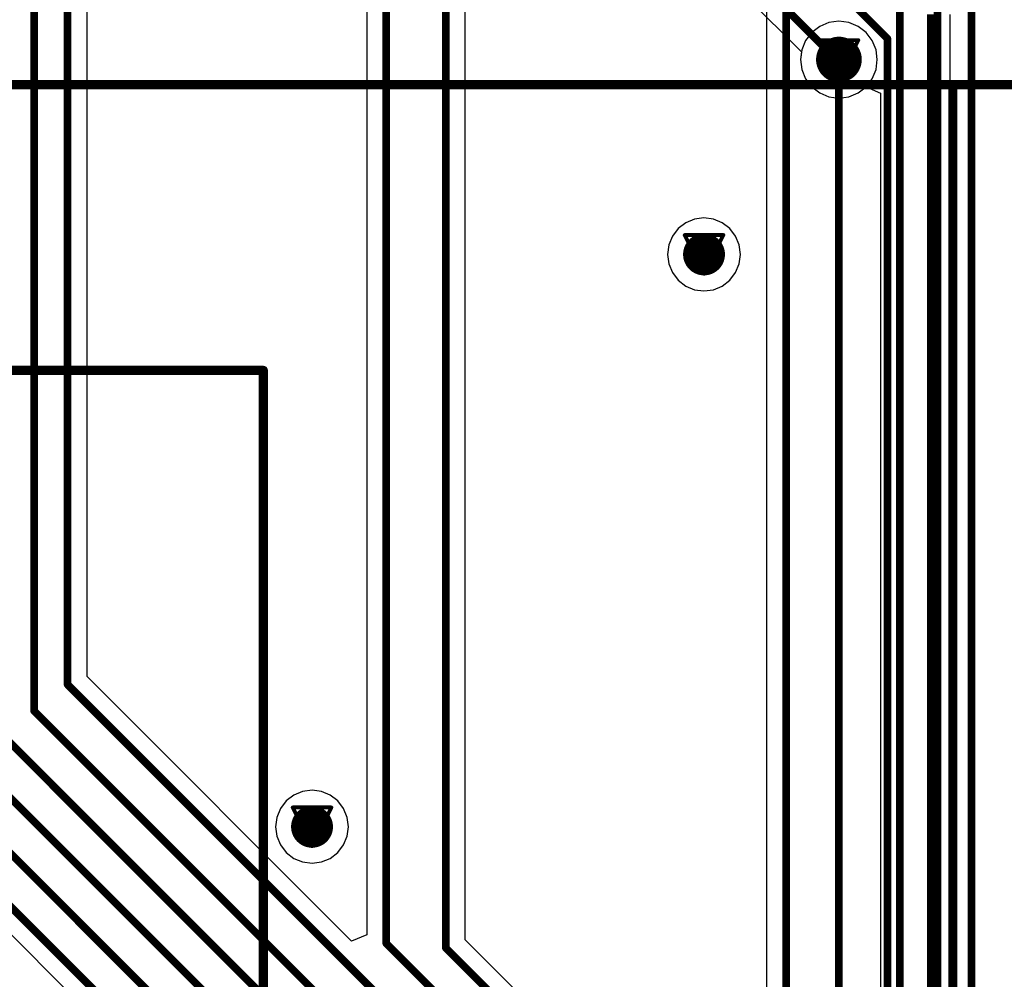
# Model space of a CAD drawing. Header units: millimetres. Extents: x 138 to 555, y 26 to 334.
# Tile 498 of 656: x 313 to 326, y 145 to 158. Entities that reach past the tile are written whole.
import ezdxf

# ---------------------------------------------------------------- set-up
doc = ezdxf.new("R2010")
doc.units = ezdxf.units.MM
for name, color, linetype in [('BottomLayer', 5, 'Continuous'), ('DrillDrawing', 1, 'Continuous'), ('Mechanical27', 56, 'Continuous'), ('MidLayer1', 16, 'Continuous'), ('MidLayer2', 76, 'Continuous'), ('MidLayer3', 90, 'Continuous'), ('MidLayer4', 156, 'Continuous'), ('MultiLayer', 9, 'Continuous'), ('TopLayer', 1, 'Continuous'), ('TopOverlay', 2, 'Continuous'), ('ViaHoleLayer', 16, 'Continuous')]:
    doc.layers.add(name, color=color, linetype=linetype)

# ---------------------------------------------------------------- blocks, each defined once
blk = doc.blocks.new('CON_SAMTEC_QSH_030_01_F_D_A_LCD_MB1230_505')
at = {"layer": 'Mechanical27', "const_width": 0.01}
for points in [[(-45.25, 72.6), (-45.25, -7.4)], [(-36.25, 68.85), (-36.25, -3.65)], [(83, -3.65), (-36.25, -3.65)], [(97.75, -7.4), (-54.25, -7.4)]]:
    blk.add_lwpolyline(points, dxfattribs=at)
at = {"layer": 'Mechanical27', "const_width": 0.005}
for points in [[(-36.253, -3.65, 1), (-36.248, -3.65, 1)], [(-36.253, -3.65, 1), (-36.248, -3.65, 1)], [(-45.253, -7.4, 1), (-45.248, -7.4, 1)]]:
    blk.add_lwpolyline(points, format="xyb", close=True, dxfattribs=at)
at = {"layer": 'TopOverlay', "const_width": 0.12}
for points in [[(-45.3, 72.6), (-45.3, -7.4)], [(-36.25, 68.85), (-36.25, -3.65)], [(-10.95, -3.65), (-36.25, -3.65)], [(97.7, -7.4), (-54.3, -7.4)]]:
    blk.add_lwpolyline(points, dxfattribs=at)
at = {"layer": 'TopOverlay', "const_width": 0.06}
for points in [[(-36.28, -3.65, 1), (-36.22, -3.65, 1)], [(-36.28, -3.65, 1), (-36.22, -3.65, 1)], [(-45.33, -7.4, 1), (-45.27, -7.4, 1)]]:
    blk.add_lwpolyline(points, format="xyb", close=True, dxfattribs=at)

msp = doc.modelspace()

# ---------------------------------------------------------------- linework, layer by layer
at = {"layer": 'BottomLayer'}
for p, q in [((322.676, 164.894), (322.676, 77.923)), ((325.087, 104.623), (325.087, 157.829))]:
    msp.add_line(p, q, dxfattribs=at)
at = {"layer": 'BottomLayer', "const_width": 0.1}
for points in [[(322.931, 77.483), (322.931, 165.329)], [(323.541, 158.232), (324.261, 157.512)], [(324.832, 104.182), (324.832, 157.829)], [(324.261, 85.132), (324.261, 157.512)], [(323.625, 82.557), (323.625, 157.236)]]:
    msp.add_lwpolyline(points, dxfattribs=at)
at = {"layer": 'BottomLayer'}
for points, const_width in [([(323.475, 157.236, 1), (323.775, 157.236, 1)], 0.3), ([(324.236, 157.512, 1), (324.286, 157.512, 1)], 0.05), ([(324.236, 157.512, 1), (324.286, 157.512, 1)], 0.05), ([(323.6, 157.236, 1), (323.65, 157.236, 1)], 0.05), ([(321.717, 154.679, 1), (321.992, 154.679, 1)], 0.275), ([(316.572, 147.167, 1), (316.847, 147.167, 1)], 0.275)]:
    msp.add_lwpolyline(points, format="xyb", close=True, dxfattribs=dict(at, const_width=const_width))
at = {"layer": 'DrillDrawing', "const_width": 0.0508}
for points in [[(323.371, 157.49), (323.879, 157.49)], [(323.371, 157.49), (323.625, 156.982)], [(323.473, 157.388), (323.777, 157.388)], [(323.473, 157.388), (323.625, 157.083)], [(323.625, 156.982), (323.879, 157.49)], [(323.625, 157.083), (323.777, 157.388)], [(321.6, 154.933), (322.108, 154.933)], [(321.6, 154.933), (321.854, 154.425)], [(321.854, 154.425), (322.108, 154.933)], [(321.702, 154.831), (322.007, 154.831)], [(321.702, 154.831), (321.854, 154.527)], [(321.854, 154.527), (322.007, 154.831)], [(316.456, 147.421), (316.964, 147.421)], [(316.456, 147.421), (316.71, 146.913)], [(316.557, 147.32), (316.862, 147.32)], [(316.557, 147.32), (316.71, 147.015)], [(316.71, 146.913), (316.964, 147.421)], [(316.71, 147.015), (316.862, 147.32)]]:
    msp.add_lwpolyline(points, dxfattribs=at)
at = {"layer": 'DrillDrawing', "const_width": 0.0254}
for points in [[(323.358, 157.49, 1), (323.384, 157.49, 1)], [(323.358, 157.49, 1), (323.384, 157.49, 1)], [(323.46, 157.388, 1), (323.485, 157.388, 1)], [(323.46, 157.388, 1), (323.485, 157.388, 1)], [(323.765, 157.388, 1), (323.79, 157.388, 1)], [(323.765, 157.388, 1), (323.79, 157.388, 1)], [(323.866, 157.49, 1), (323.892, 157.49, 1)], [(323.866, 157.49, 1), (323.892, 157.49, 1)], [(323.612, 157.083, 1), (323.638, 157.083, 1)], [(323.612, 157.083, 1), (323.638, 157.083, 1)], [(323.612, 156.982, 1), (323.638, 156.982, 1)], [(323.612, 156.982, 1), (323.638, 156.982, 1)], [(321.588, 154.933, 1), (321.613, 154.933, 1)], [(321.588, 154.933, 1), (321.613, 154.933, 1)], [(322.096, 154.933, 1), (322.121, 154.933, 1)], [(322.096, 154.933, 1), (322.121, 154.933, 1)], [(321.689, 154.831, 1), (321.715, 154.831, 1)], [(321.689, 154.831, 1), (321.715, 154.831, 1)], [(321.994, 154.831, 1), (322.019, 154.831, 1)], [(321.994, 154.831, 1), (322.019, 154.831, 1)], [(321.842, 154.527, 1), (321.867, 154.527, 1)], [(321.842, 154.527, 1), (321.867, 154.527, 1)], [(321.842, 154.425, 1), (321.867, 154.425, 1)], [(321.842, 154.425, 1), (321.867, 154.425, 1)], [(316.443, 147.421, 1), (316.468, 147.421, 1)], [(316.443, 147.421, 1), (316.468, 147.421, 1)], [(316.544, 147.32, 1), (316.57, 147.32, 1)], [(316.544, 147.32, 1), (316.57, 147.32, 1)], [(316.849, 147.32, 1), (316.875, 147.32, 1)], [(316.849, 147.32, 1), (316.875, 147.32, 1)], [(316.951, 147.421, 1), (316.976, 147.421, 1)], [(316.951, 147.421, 1), (316.976, 147.421, 1)], [(316.697, 147.015, 1), (316.722, 147.015, 1)], [(316.697, 147.015, 1), (316.722, 147.015, 1)], [(316.697, 146.913, 1), (316.722, 146.913, 1)], [(316.697, 146.913, 1), (316.722, 146.913, 1)]]:
    msp.add_lwpolyline(points, format="xyb", close=True, dxfattribs=at)
at = {"layer": 'MidLayer1'}
for p, q in [((323.373, 157.672), (323.268, 157.592)), ((323.494, 157.723), (323.373, 157.672)), ((323.625, 157.74), (323.494, 157.723)), ((323.755, 157.723), (323.625, 157.74)), ((323.877, 157.672), (323.755, 157.723)), ((323.982, 157.592), (323.877, 157.672)), ((323.268, 157.592), (323.188, 157.488)), ((324.062, 157.488), (323.982, 157.592)), ((323.188, 157.488), (323.138, 157.366)), ((324.112, 157.366), (324.062, 157.488)), ((323.138, 157.366), (323.121, 157.236)), ((324.129, 157.236), (324.112, 157.366)), ((323.121, 157.236), (323.138, 157.105)), ((324.112, 157.105), (324.129, 157.236)), ((323.138, 157.105), (323.188, 156.984)), ((324.062, 156.984), (324.112, 157.105)), ((323.188, 156.984), (323.268, 156.879)), ((323.982, 156.879), (324.062, 156.984)), ((323.268, 156.879), (323.373, 156.799)), ((323.373, 156.799), (323.494, 156.749)), ((323.755, 156.749), (323.877, 156.799)), ((323.877, 156.799), (323.982, 156.879)), ((323.494, 156.749), (323.625, 156.731)), ((323.625, 156.731), (323.755, 156.749)), ((321.615, 155.094), (321.516, 155.018)), ((321.73, 155.142), (321.615, 155.094)), ((321.854, 155.158), (321.73, 155.142)), ((321.978, 155.142), (321.854, 155.158)), ((322.094, 155.094), (321.978, 155.142)), ((322.193, 155.018), (322.094, 155.094)), ((321.516, 155.018), (321.439, 154.919)), ((322.269, 154.919), (322.193, 155.018)), ((321.439, 154.919), (321.392, 154.803)), ((322.317, 154.803), (322.269, 154.919)), ((321.392, 154.803), (321.375, 154.679)), ((322.333, 154.679), (322.317, 154.803)), ((321.375, 154.679), (321.392, 154.555)), ((322.317, 154.555), (322.333, 154.679)), ((321.392, 154.555), (321.439, 154.44)), ((321.439, 154.44), (321.516, 154.34)), ((322.193, 154.34), (322.269, 154.44)), ((322.269, 154.44), (322.317, 154.555)), ((321.516, 154.34), (321.615, 154.264)), ((322.094, 154.264), (322.193, 154.34)), ((321.615, 154.264), (321.73, 154.216)), ((321.73, 154.216), (321.854, 154.2)), ((321.854, 154.2), (321.978, 154.216)), ((321.978, 154.216), (322.094, 154.264)), ((316.586, 147.63), (316.47, 147.582)), ((316.71, 147.646), (316.586, 147.63)), ((316.834, 147.63), (316.71, 147.646)), ((316.949, 147.582), (316.834, 147.63)), ((316.371, 147.506), (316.295, 147.407)), ((316.47, 147.582), (316.371, 147.506)), ((317.048, 147.506), (316.949, 147.582)), ((317.124, 147.407), (317.048, 147.506)), ((316.295, 147.407), (316.247, 147.291)), ((317.172, 147.291), (317.124, 147.407)), ((316.247, 147.291), (316.23, 147.167)), ((317.189, 147.167), (317.172, 147.291)), ((316.23, 147.167), (316.247, 147.043)), ((317.172, 147.043), (317.189, 147.167)), ((316.247, 147.043), (316.295, 146.928)), ((317.124, 146.928), (317.172, 147.043)), ((316.295, 146.928), (316.371, 146.829)), ((316.371, 146.829), (316.47, 146.752)), ((316.949, 146.752), (317.048, 146.829)), ((317.048, 146.829), (317.124, 146.928)), ((316.47, 146.752), (316.586, 146.705)), ((316.586, 146.705), (316.71, 146.688)), ((316.71, 146.688), (316.834, 146.705)), ((316.834, 146.705), (316.949, 146.752))]:
    msp.add_line(p, q, dxfattribs=at)
for points, const_width in [([(323.475, 157.236, 1), (323.775, 157.236, 1)], 0.3), ([(321.717, 154.679, 1), (321.992, 154.679, 1)], 0.275), ([(316.572, 147.167, 1), (316.847, 147.167, 1)], 0.275)]:
    msp.add_lwpolyline(points, format="xyb", close=True, dxfattribs=dict(at, const_width=const_width))
at = {"layer": 'MidLayer2'}
for p, q in [((323.373, 157.672), (323.268, 157.592)), ((323.494, 157.723), (323.373, 157.672)), ((323.625, 157.74), (323.494, 157.723)), ((323.755, 157.723), (323.625, 157.74)), ((323.877, 157.672), (323.755, 157.723)), ((323.982, 157.592), (323.877, 157.672)), ((323.268, 157.592), (323.188, 157.488)), ((324.062, 157.488), (323.982, 157.592)), ((323.188, 157.488), (323.138, 157.366)), ((324.112, 157.366), (324.062, 157.488)), ((323.138, 157.366), (323.121, 157.236)), ((324.129, 157.236), (324.112, 157.366)), ((323.121, 157.236), (323.138, 157.105)), ((324.112, 157.105), (324.129, 157.236)), ((323.138, 157.105), (323.188, 156.984)), ((324.062, 156.984), (324.112, 157.105)), ((323.188, 156.984), (323.268, 156.879)), ((323.982, 156.879), (324.062, 156.984)), ((323.268, 156.879), (323.373, 156.799)), ((323.373, 156.799), (323.494, 156.749)), ((323.755, 156.749), (323.877, 156.799)), ((323.877, 156.799), (323.982, 156.879)), ((323.494, 156.749), (323.625, 156.731)), ((323.625, 156.731), (323.755, 156.749))]:
    msp.add_line(p, q, dxfattribs=at)
for points, const_width in [([(323.475, 157.236, 1), (323.775, 157.236, 1)], 0.3), ([(321.717, 154.679, 1), (321.992, 154.679, 1)], 0.275), ([(316.572, 147.167, 1), (316.847, 147.167, 1)], 0.275)]:
    msp.add_lwpolyline(points, format="xyb", close=True, dxfattribs=dict(at, const_width=const_width))
at = {"layer": 'MidLayer3'}
for p, q in [((323.373, 157.672), (323.268, 157.592)), ((323.494, 157.723), (323.373, 157.672)), ((323.625, 157.74), (323.494, 157.723)), ((323.755, 157.723), (323.625, 157.74)), ((323.877, 157.672), (323.755, 157.723)), ((323.982, 157.592), (323.877, 157.672)), ((323.268, 157.592), (323.188, 157.488)), ((324.062, 157.488), (323.982, 157.592)), ((323.188, 157.488), (323.138, 157.366)), ((324.112, 157.366), (324.062, 157.488)), ((323.138, 157.366), (323.121, 157.236)), ((324.129, 157.236), (324.112, 157.366)), ((323.121, 157.236), (323.138, 157.105)), ((324.112, 157.105), (324.129, 157.236)), ((323.138, 157.105), (323.188, 156.984)), ((324.062, 156.984), (324.112, 157.105)), ((323.188, 156.984), (323.268, 156.879)), ((323.982, 156.879), (324.062, 156.984)), ((323.268, 156.879), (323.373, 156.799)), ((323.373, 156.799), (323.494, 156.749)), ((323.755, 156.749), (323.877, 156.799)), ((323.877, 156.799), (323.982, 156.879)), ((323.494, 156.749), (323.625, 156.731)), ((323.625, 156.731), (323.755, 156.749))]:
    msp.add_line(p, q, dxfattribs=at)
for points, const_width in [([(323.475, 157.236, 1), (323.775, 157.236, 1)], 0.3), ([(321.717, 154.679, 1), (321.992, 154.679, 1)], 0.275), ([(316.572, 147.167, 1), (316.847, 147.167, 1)], 0.275)]:
    msp.add_lwpolyline(points, format="xyb", close=True, dxfattribs=dict(at, const_width=const_width))
at = {"layer": 'MidLayer4'}
for p, q in [((323.373, 157.672), (323.268, 157.592)), ((323.494, 157.723), (323.373, 157.672)), ((323.625, 157.74), (323.494, 157.723)), ((323.755, 157.723), (323.625, 157.74)), ((323.877, 157.672), (323.755, 157.723)), ((323.982, 157.592), (323.877, 157.672)), ((323.268, 157.592), (323.188, 157.488)), ((324.062, 157.488), (323.982, 157.592)), ((323.188, 157.488), (323.138, 157.366)), ((324.112, 157.366), (324.062, 157.488)), ((323.138, 157.366), (323.121, 157.236)), ((324.129, 157.236), (324.112, 157.366)), ((323.121, 157.236), (323.138, 157.105)), ((324.112, 157.105), (324.129, 157.236)), ((323.138, 157.105), (323.188, 156.984)), ((324.062, 156.984), (324.112, 157.105)), ((323.188, 156.984), (323.268, 156.879)), ((323.982, 156.879), (324.062, 156.984)), ((323.268, 156.879), (323.373, 156.799)), ((323.373, 156.799), (323.494, 156.749)), ((323.755, 156.749), (323.877, 156.799)), ((323.877, 156.799), (323.982, 156.879)), ((323.494, 156.749), (323.625, 156.731)), ((323.625, 156.731), (323.755, 156.749)), ((321.615, 155.094), (321.516, 155.018)), ((321.73, 155.142), (321.615, 155.094)), ((321.854, 155.158), (321.73, 155.142)), ((321.978, 155.142), (321.854, 155.158)), ((322.094, 155.094), (321.978, 155.142)), ((322.193, 155.018), (322.094, 155.094)), ((321.516, 155.018), (321.439, 154.919)), ((322.269, 154.919), (322.193, 155.018)), ((321.439, 154.919), (321.392, 154.803)), ((322.317, 154.803), (322.269, 154.919)), ((321.392, 154.803), (321.375, 154.679)), ((322.333, 154.679), (322.317, 154.803)), ((321.375, 154.679), (321.392, 154.555)), ((322.317, 154.555), (322.333, 154.679)), ((321.392, 154.555), (321.439, 154.44)), ((321.439, 154.44), (321.516, 154.34)), ((322.193, 154.34), (322.269, 154.44)), ((322.269, 154.44), (322.317, 154.555)), ((321.516, 154.34), (321.615, 154.264)), ((322.094, 154.264), (322.193, 154.34)), ((321.615, 154.264), (321.73, 154.216)), ((321.73, 154.216), (321.854, 154.2)), ((321.854, 154.2), (321.978, 154.216)), ((321.978, 154.216), (322.094, 154.264)), ((316.586, 147.63), (316.47, 147.582)), ((316.71, 147.646), (316.586, 147.63)), ((316.834, 147.63), (316.71, 147.646)), ((316.949, 147.582), (316.834, 147.63)), ((316.371, 147.506), (316.295, 147.407)), ((316.47, 147.582), (316.371, 147.506)), ((317.048, 147.506), (316.949, 147.582)), ((317.124, 147.407), (317.048, 147.506)), ((316.295, 147.407), (316.247, 147.291)), ((317.172, 147.291), (317.124, 147.407)), ((316.247, 147.291), (316.23, 147.167)), ((317.189, 147.167), (317.172, 147.291)), ((316.23, 147.167), (316.247, 147.043)), ((317.172, 147.043), (317.189, 147.167)), ((316.247, 147.043), (316.295, 146.928)), ((317.124, 146.928), (317.172, 147.043)), ((316.295, 146.928), (316.371, 146.829)), ((316.371, 146.829), (316.47, 146.752)), ((316.949, 146.752), (317.048, 146.829)), ((317.048, 146.829), (317.124, 146.928)), ((316.47, 146.752), (316.586, 146.705)), ((316.586, 146.705), (316.71, 146.688)), ((316.71, 146.688), (316.834, 146.705)), ((316.834, 146.705), (316.949, 146.752))]:
    msp.add_line(p, q, dxfattribs=at)
for points, const_width in [([(323.475, 157.236, 1), (323.775, 157.236, 1)], 0.3), ([(321.717, 154.679, 1), (321.992, 154.679, 1)], 0.275), ([(316.572, 147.167, 1), (316.847, 147.167, 1)], 0.275)]:
    msp.add_lwpolyline(points, format="xyb", close=True, dxfattribs=dict(at, const_width=const_width))
at = {"layer": 'MultiLayer'}
for points, const_width in [([(323.475, 157.236, 1), (323.775, 157.236, 1)], 0.3), ([(321.717, 154.679, 1), (321.992, 154.679, 1)], 0.275), ([(316.572, 147.167, 1), (316.847, 147.167, 1)], 0.275)]:
    msp.add_lwpolyline(points, format="xyb", close=True, dxfattribs=dict(at, const_width=const_width))
at = {"layer": 'TopLayer'}
for p, q in [((313.756, 149.139), (313.756, 159.409)), ((318.72, 145.684), (318.72, 159.337)), ((317.428, 158.167), (317.428, 145.75)), ((322.302, 158.167), (323.134, 157.336)), ((323.134, 157.336), (323.121, 157.236)), ((323.121, 157.236), (323.138, 157.105)), ((323.138, 157.105), (323.188, 156.984)), ((323.188, 156.984), (323.268, 156.879)), ((323.268, 156.879), (323.373, 156.799)), ((323.373, 156.799), (323.494, 156.749)), ((323.755, 156.749), (323.877, 156.799)), ((323.877, 156.799), (323.97, 156.87)), ((323.97, 156.87), (324.023, 156.861)), ((324.023, 156.861), (324.17, 156.796)), ((324.17, 156.796), (324.17, 140.516)), ((323.494, 156.749), (323.625, 156.731)), ((323.625, 156.731), (323.755, 156.749)), ((317.228, 145.668), (313.756, 149.139)), ((311.174, 147.338), (340.663, 117.849)), ((317.428, 145.75), (317.228, 145.668)), ((323.97, 140.434), (318.72, 145.684))]:
    msp.add_line(p, q, dxfattribs=at)
at = {"layer": 'TopLayer', "const_width": 0.1}
for points in [[(313.501, 149.034), (313.501, 174.57)], [(313.062, 148.687), (313.062, 174.171)], [(325.365, 140.766), (325.365, 166.186)], [(324.92, 140.541), (324.92, 161.147)], [(318.465, 145.578), (318.465, 159.337)], [(321.858, 158.972), (323.594, 157.236)], [(317.683, 145.638), (317.683, 158.572)], [(324.425, 140.314), (324.425, 157.991)], [(323.594, 157.236), (323.625, 157.236)], [(313.501, 149.034), (342.041, 120.494)], [(313.062, 148.687), (341.716, 120.032)], [(312.683, 148.334), (341.702, 119.315)], [(312.278, 148.018), (341.409, 118.887)], [(311.821, 147.748), (341.088, 118.481)], [(311.354, 147.519), (340.843, 118.029)], [(317.683, 145.638), (342.126, 121.195)], [(318.465, 145.578), (342.185, 121.857)]]:
    msp.add_lwpolyline(points, dxfattribs=at)
at = {"layer": 'TopLayer'}
for points, const_width in [([(323.475, 157.236, 1), (323.775, 157.236, 1)], 0.3), ([(323.569, 157.236, 1), (323.619, 157.236, 1)], 0.05), ([(323.569, 157.236, 1), (323.619, 157.236, 1)], 0.05), ([(323.6, 157.236, 1), (323.65, 157.236, 1)], 0.05), ([(321.717, 154.679, 1), (321.992, 154.679, 1)], 0.275), ([(313.476, 149.034, 1), (313.526, 149.034, 1)], 0.05), ([(313.476, 149.034, 1), (313.526, 149.034, 1)], 0.05), ([(313.037, 148.687, 1), (313.087, 148.687, 1)], 0.05), ([(313.037, 148.687, 1), (313.087, 148.687, 1)], 0.05), ([(316.572, 147.167, 1), (316.847, 147.167, 1)], 0.275), ([(317.658, 145.638, 1), (317.708, 145.638, 1)], 0.05), ([(317.658, 145.638, 1), (317.708, 145.638, 1)], 0.05), ([(318.44, 145.578, 1), (318.49, 145.578, 1)], 0.05), ([(318.44, 145.578, 1), (318.49, 145.578, 1)], 0.05)]:
    msp.add_lwpolyline(points, format="xyb", close=True, dxfattribs=dict(at, const_width=const_width))
at = {"layer": 'ViaHoleLayer', "const_width": 0.15}
for points in [[(323.55, 157.236, 1), (323.7, 157.236, 1)], [(321.779, 154.679, 1), (321.929, 154.679, 1)], [(316.635, 147.167, 1), (316.785, 147.167, 1)]]:
    msp.add_lwpolyline(points, format="xyb", close=True, dxfattribs=at)

# ---------------------------------------------------------------- block references
at = {"rotation": 180}
msp.add_blockref('CON_SAMTEC_QSH_030_01_F_D_A_LCD_MB1230_505', (279.82, 149.507), dxfattribs=at)

doc.saveas('drawing.dxf')
